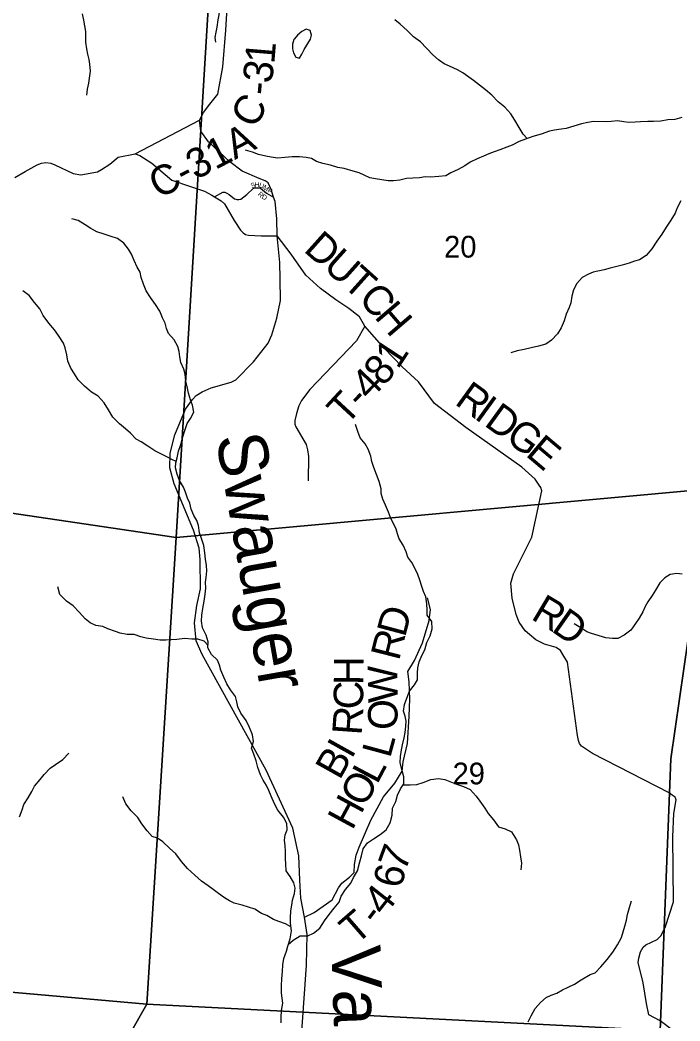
# Model space of a CAD drawing. Extents: x 1624196 to 2029251, y 146837 to 440034.
# Drawn here: x 1855817 to 1862523, y 286524 to 296690 of the extents above; entities that cross this region are included whole.
import ezdxf

# ---------------------------------------------------------------- set-up
doc = ezdxf.new("R2010")
doc.units = 0
for name, color, linetype in [('GM_X_County_Road', 7, 'Continuous'), ('GM_X_County_Road_Text', 7, 'Continuous'), ('GM_X_Minor_Lake', 7, 'Continuous'), ('GM_X_Minor_River', 7, 'Continuous'), ('GM_X_Minor_River_Text', 7, 'Continuous'), ('GM_X_Section', 7, 'Continuous'), ('GM_X_Section_Text', 7, 'Continuous'), ('GM_X_Township_Road', 7, 'Continuous'), ('GM_X_Township_Road_Text', 7, 'Continuous'), ('GM_X_Township_Subdivision', 7, 'Continuous'), ('GM_X_Township_Subdivision_Text', 7, 'Continuous')]:
    doc.layers.add(name, color=color, linetype=linetype)

msp = doc.modelspace()

# ---------------------------------------------------------------- linework, layer by layer
at = {"layer": 'GM_X_County_Road'}
for points in [[(1858707, 287580), (1858670, 287772), (1858661, 287955), (1858650, 288203), (1858590, 288481), (1858317, 289071), (1857669, 290247), (1857608, 290385), (1857589, 290569), (1857615, 290744), (1857650, 290914), (1857647, 291211), (1857636, 291327), (1857579, 291509), (1857383, 291979), (1857340, 292142), (1857341, 292290), (1857390, 292477), (1857499, 292736), (1857569, 292837), (1857607, 292877), (1857668, 292914), (1857759, 292954), (1857964, 293013), (1858009, 293035), (1858188, 293218), (1858339, 293409), (1858374, 293492), (1858425, 293663), (1858462, 293841), (1858461, 294061), (1858456, 294228), (1858430, 294498), (1858428, 294672), (1858408, 294847), (1858393, 294892), (1858369, 294969), (1858338, 295037), (1858307, 295055), (1858246, 295079), (1858075, 295156), (1857950, 295251), (1857733, 295453), (1857653, 295561), (1857642, 295673), (1857680, 295751), (1857745, 295836), (1857827, 295938), (1857876, 296215), (1857908, 296588), (1857921, 296815)], [(1856987, 295330), (1857642, 295673)], [(1855764, 295091), (1855870, 295151), (1855990, 295218), (1856036, 295235), (1856080, 295242), (1856129, 295235), (1856170, 295219), (1856357, 295131), (1856434, 295118), (1856603, 295149), (1856645, 295171), (1856731, 295227), (1856813, 295296), (1856987, 295330), (1857035, 295315), (1857157, 295236), (1857360, 295064), (1857539, 295001), (1857693, 294952), (1857767, 294910), (1857793, 294894), (1857861, 294855), (1857896, 294824), (1857993, 294654), (1858058, 294556), (1858085, 294529), (1858107, 294512), (1858140, 294503), (1858268, 294497), (1858430, 294498)], [(1862461, 286419), (1862323, 286525), (1862206, 286587), (1862184, 286703), (1862149, 286911), (1862098, 287117), (1862103, 287161), (1862121, 287227), (1862147, 287274), (1862176, 287297), (1862291, 287353), (1862332, 287392), (1862376, 287485), (1862457, 287734), (1862450, 288394), (1862459, 288630), (1862485, 288771), (1862474, 288796), (1862445, 288818), (1862412, 288841), (1861635, 289242), (1861523, 289315), (1861501, 289341), (1861490, 289374), (1861480, 289422), (1861379, 290169), (1861332, 290247), (1861308, 290287), (1861264, 290318), (1861147, 290350), (1861059, 290396), (1860993, 290448), (1860950, 290485), (1860887, 290576), (1860858, 290653), (1860818, 290817), (1860804, 290970), (1860832, 291066), (1861018, 291438), (1861120, 291907), (1861110, 291942), (1861092, 291967), (1861052, 292025), (1860917, 292149), (1860348, 292553), (1860027, 292794), (1859865, 293014), (1859700, 293167), (1859517, 293357), (1859322, 293580), (1859268, 293674), (1859157, 293760), (1859026, 293848), (1858870, 293963), (1858721, 294099), (1858572, 294312), (1858430, 294498)], [(1859873, 283115), (1859851, 283192), (1859831, 283436), (1859733, 283576), (1859170, 284341), (1858964, 284857), (1858883, 284961), (1858857, 285021), (1858760, 285487), (1858722, 285622), (1858643, 285798), (1858654, 286030), (1858727, 287091), (1858734, 287404), (1858707, 287580)]]:
    msp.add_lwpolyline(points, dxfattribs=at)
at = {"layer": 'GM_X_Minor_Lake'}
for points in [[(1858730, 296433), (1858740, 296451), (1858770, 296495), (1858780, 296537), (1858764, 296583), (1858724, 296597), (1858680, 296573), (1858638, 296535), (1858606, 296499)], [(1858606, 296499), (1858598, 296491), (1858584, 296445), (1858586, 296397), (1858596, 296355), (1858618, 296313), (1858658, 296301), (1858682, 296343), (1858704, 296391), (1858730, 296433)]]:
    msp.add_lwpolyline(points, dxfattribs=at)
at = {"layer": 'GM_X_Minor_River'}
for points in [[(1857850, 296856), (1857844, 296804), (1857836, 296743), (1857828, 296693), (1857818, 296617), (1857806, 296565), (1857798, 296513), (1857804, 296463)], [(1856448, 296754), (1856461, 296688), (1856471, 296632), (1856481, 296572), (1856483, 296516), (1856483, 296466), (1856493, 296396), (1856503, 296344), (1856515, 296290), (1856524, 296240), (1856528, 296169), (1856520, 296099), (1856512, 296049), (1856500, 295987), (1856494, 295927)], [(1860970, 295485), (1860931, 295531), (1860887, 295599), (1860845, 295671), (1860805, 295737), (1860744, 295805), (1860676, 295859), (1860612, 295927), (1860548, 295979), (1860486, 296027), (1860426, 296074), (1860376, 296110), (1860316, 296152), (1860262, 296184), (1860182, 296222), (1860128, 296246), (1860070, 296286), (1860010, 296336), (1859885, 296468), (1859815, 296520), (1859749, 296584), (1859679, 296648), (1859627, 296690)], [(1861645, 295659), (1861588, 295649), (1861522, 295636), (1861367, 295588), (1861315, 295580), (1861249, 295570), (1861197, 295560), (1861113, 295531), (1861029, 295505), (1860953, 295479), (1860887, 295455), (1860817, 295420), (1860765, 295400), (1860693, 295372), (1860634, 295350), (1860580, 295330), (1860526, 295308), (1860462, 295279), (1860392, 295245), (1860336, 295209), (1860270, 295173), (1860196, 295139), (1860142, 295108), (1860074, 295102), (1859988, 295092), (1859932, 295096), (1859876, 295086), (1859809, 295082), (1859743, 295079), (1859675, 295063), (1859611, 295055), (1859557, 295057), (1859429, 295077), (1859371, 295087), (1859313, 295114), (1859263, 295136), (1859201, 295156), (1859109, 295180), (1859045, 295192), (1858971, 295214), (1858895, 295234), (1858829, 295254), (1858779, 295283), (1858725, 295295), (1858657, 295301), (1858581, 295299), (1858507, 295295), (1858437, 295287), (1858369, 295297), (1858315, 295308), (1858241, 295324), (1858179, 295346), (1858109, 295368)], [(1862541, 295699), (1862471, 295681), (1862399, 295677), (1862327, 295664), (1862252, 295660), (1862196, 295658), (1862122, 295654), (1862066, 295651), (1862002, 295649), (1861952, 295657), (1861888, 295666), (1861824, 295660), (1861774, 295656), (1861645, 295659)], [(1862531, 294855), (1862495, 294781), (1862475, 294727), (1862430, 294657), (1862384, 294585), (1862339, 294515), (1862289, 294443), (1862237, 294367), (1862178, 294297), (1862112, 294255), (1862062, 294239), (1862008, 294221), (1861935, 294200), (1861869, 294184), (1861813, 294170), (1861751, 294152), (1861639, 294128)], [(1857515, 292593), (1857549, 292643), (1857583, 292707), (1857571, 292779), (1857549, 292831), (1857529, 292901), (1857518, 292951), (1857502, 293021), (1857496, 293093), (1857480, 293143), (1857452, 293213), (1857440, 293269), (1857434, 293323), (1857422, 293373), (1857383, 293441), (1857325, 293505), (1857305, 293557), (1857291, 293612), (1857265, 293664), (1857237, 293732), (1857195, 293800), (1857141, 293870), (1857100, 293940), (1857070, 294008), (1857048, 294074), (1857036, 294128), (1857006, 294178), (1856976, 294248), (1856948, 294310), (1856918, 294362), (1856871, 294422), (1856809, 294472), (1856743, 294492), (1856673, 294515), (1856597, 294537), (1856535, 294571), (1856479, 294609), (1856409, 294653), (1856343, 294671)], [(1861639, 294128), (1861594, 294108), (1861530, 294076), (1861474, 294014), (1861440, 293950), (1861424, 293886), (1861413, 293819), (1861397, 293769), (1861365, 293703), (1861345, 293633), (1861315, 293565), (1861277, 293501), (1861218, 293438), (1861158, 293398), (1861084, 293378), (1861010, 293362), (1860940, 293344), (1860870, 293331), (1860804, 293311)], [(1857404, 292207), (1857360, 292228), (1857308, 292254), (1857254, 292279), (1857186, 292313), (1857116, 292361), (1857048, 292405), (1856996, 292433), (1856940, 292495), (1856890, 292539), (1856828, 292589), (1856761, 292655), (1856717, 292731), (1856673, 292803), (1856611, 292871), (1856543, 292911), (1856471, 292971), (1856409, 293037), (1856371, 293097), (1856333, 293155), (1856302, 293225), (1856292, 293291), (1856274, 293359), (1856258, 293409), (1856208, 293487), (1856168, 293543), (1856108, 293611), (1856052, 293689), (1856017, 293757), (1855965, 293821), (1855911, 293891), (1855845, 293939)], [(1858469, 286506), (1858470, 286560), (1858474, 286630), (1858488, 286706), (1858482, 286756), (1858474, 286806), (1858474, 286884), (1858476, 286952), (1858483, 287027), (1858487, 287093), (1858499, 287159), (1858523, 287233), (1858537, 287285), (1858561, 287359), (1858576, 287439), (1858564, 287517), (1858566, 287572), (1858570, 287644), (1858578, 287700), (1858586, 287750), (1858605, 287818), (1858613, 287872), (1858599, 287926), (1858561, 287990), (1858521, 288050), (1858517, 288116), (1858513, 288174), (1858515, 288250), (1858510, 288304), (1858504, 288359), (1858512, 288413), (1858530, 288465), (1858528, 288531), (1858494, 288595), (1858438, 288665), (1858404, 288731), (1858369, 288807), (1858345, 288865), (1858321, 288915), (1858287, 288969), (1858259, 289023), (1858233, 289097), (1858217, 289165), (1858192, 289233), (1858168, 289295), (1858188, 289363), (1858180, 289431), (1858150, 289505), (1858114, 289575), (1858060, 289649), (1858029, 289715), (1858019, 289766), (1858007, 289818), (1857955, 289888), (1857917, 289948), (1857887, 290016), (1857859, 290086), (1857843, 290136), (1857822, 290190), (1857764, 290246), (1857726, 290314), (1857728, 290376), (1857708, 290442), (1857670, 290516), (1857660, 290586), (1857664, 290644), (1857675, 290714), (1857689, 290786), (1857699, 290858), (1857705, 290921), (1857703, 290979), (1857709, 291029), (1857716, 291097), (1857712, 291149), (1857702, 291215), (1857694, 291279), (1857684, 291353), (1857664, 291415), (1857642, 291481), (1857629, 291557), (1857613, 291607), (1857583, 291659), (1857557, 291721), (1857541, 291783), (1857517, 291835), (1857497, 291895), (1857479, 291946), (1857437, 292014), (1857412, 292078), (1857398, 292142), (1857400, 292192), (1857412, 292244), (1857428, 292310), (1857452, 292380), (1857470, 292456), (1857491, 292522), (1857515, 292593)], [(1858542, 287302), (1858593, 287345), (1858662, 287389), (1858740, 287390), (1858800, 287416), (1858862, 287468), (1858910, 287540), (1858958, 287606), (1859008, 287671), (1859059, 287731), (1859081, 287793), (1859125, 287859), (1859177, 287925), (1859207, 287980), (1859245, 288048), (1859270, 288140), (1859286, 288202), (1859302, 288272), (1859348, 288334), (1859408, 288373), (1859476, 288419), (1859536, 288465), (1859577, 288535), (1859599, 288613), (1859601, 288684), (1859637, 288752), (1859653, 288818), (1859683, 288882), (1859718, 288932), (1859716, 289004), (1859696, 289078), (1859680, 289150), (1859684, 289211), (1859694, 289279), (1859704, 289329), (1859719, 289401), (1859729, 289453), (1859737, 289519), (1859739, 289569), (1859731, 289619), (1859713, 289669), (1859723, 289737), (1859746, 289804), (1859776, 289872), (1859826, 289938), (1859854, 289990), (1859854, 290060), (1859858, 290110), (1859874, 290170), (1859903, 290243), (1859929, 290293), (1859951, 290369), (1859983, 290435), (1860003, 290507), (1860001, 290581), (1859954, 290645), (1859954, 290695), (1859952, 290762), (1859940, 290832), (1859916, 290886), (1859898, 290936), (1859880, 291002), (1859860, 291058), (1859831, 291116), (1859799, 291182), (1859759, 291236), (1859739, 291288), (1859711, 291358), (1859671, 291420), (1859651, 291470), (1859639, 291520), (1859580, 291636), (1859562, 291690), (1859530, 291764), (1859502, 291824), (1859486, 291880), (1859486, 291930), (1859466, 292004), (1859413, 292144), (1859391, 292206), (1859381, 292260), (1859355, 292330), (1859323, 292384), (1859273, 292446), (1859249, 292512), (1859224, 292581)], [(1862546, 291063), (1862490, 291069), (1862422, 291058), (1862370, 291026), (1862318, 290974), (1862275, 290900), (1862239, 290846), (1862195, 290782), (1862168, 290732), (1862146, 290678), (1862108, 290614), (1862071, 290562), (1862023, 290492), (1861957, 290442), (1861892, 290410), (1861838, 290409), (1861770, 290415), (1861623, 290459)], [(1857727, 290338), (1857688, 290380), (1857624, 290402), (1857562, 290403), (1857492, 290409), (1857410, 290397), (1857354, 290395), (1857300, 290393), (1857242, 290391), (1857174, 290402), (1857100, 290412), (1857046, 290426), (1856978, 290448), (1856904, 290450), (1856836, 290462), (1856786, 290478), (1856710, 290508), (1856660, 290529), (1856586, 290541), (1856530, 290569), (1856480, 290609), (1856422, 290673), (1856356, 290739), (1856290, 290787), (1856222, 290857), (1856202, 290933)], [(1861623, 290459), (1861576, 290475), (1861514, 290517), (1861446, 290557)], [(1855813, 288599), (1855837, 288669), (1855857, 288721), (1855899, 288791), (1855938, 288855), (1855964, 288909), (1856020, 288978), (1856062, 289028), (1856122, 289092), (1856176, 289130), (1856252, 289179), (1856313, 289243)], [(1859711, 288921), (1859780, 288922), (1859848, 288927), (1859912, 288947), (1859992, 288975), (1860068, 288987), (1860134, 288975), (1860202, 288949), (1860252, 288929), (1860322, 288906), (1860390, 288876), (1860452, 288808), (1860490, 288756), (1860539, 288684), (1860575, 288632), (1860629, 288568), (1860679, 288496), (1860747, 288474), (1860811, 288444), (1860863, 288364), (1860881, 288312), (1860893, 288260), (1860902, 288192), (1860914, 288126), (1860904, 288060)], [(1858570, 287480), (1858516, 287511), (1858448, 287535), (1858392, 287555), (1858326, 287597), (1858272, 287617), (1858204, 287659), (1858138, 287681), (1858074, 287701), (1857994, 287722), (1857944, 287744), (1857894, 287774), (1857832, 287820), (1857778, 287858), (1857728, 287898), (1857662, 287944), (1857592, 288006), (1857517, 288074), (1857459, 288144), (1857399, 288220), (1857337, 288280), (1857269, 288344), (1857213, 288380), (1857161, 288399), (1857109, 288455), (1857055, 288525), (1857013, 288591), (1856946, 288657), (1856892, 288731), (1856862, 288801)], [(1861609, 286995), (1861661, 287013), (1861717, 287075), (1861782, 287147), (1861840, 287223), (1861889, 287297), (1861929, 287371), (1861947, 287431), (1861964, 287487), (1861978, 287549), (1861990, 287607), (1862010, 287677), (1862031, 287745)], [(1860979, 286516), (1861009, 286578), (1861051, 286652), (1861105, 286712), (1861163, 286762), (1861215, 286786), (1861270, 286805), (1861330, 286841), (1861386, 286867), (1861452, 286899), (1861520, 286943), (1861609, 286995)]]:
    msp.add_lwpolyline(points, dxfattribs=at)
at = {"layer": 'GM_X_Section'}
for points in [[(1857756, 297256), (1857402, 291435), (1852094, 292219), (1852175, 297557)], [(1857756, 297256), (1863227, 297183), (1862825, 291930), (1857402, 291435)], [(1852094, 292219), (1857402, 291435), (1857104, 286694), (1851701, 287172)], [(1857402, 291435), (1862825, 291930), (1862431, 289185), (1862320, 286429), (1857104, 286694)], [(1862825, 291930), (1867902, 291578), (1867135, 286088), (1862320, 286429), (1862431, 289185)], [(1857104, 286694), (1855877, 284540), (1855575, 282007), (1851691, 282090), (1851701, 287172)], [(1857104, 286694), (1862320, 286429), (1862194, 281747), (1856639, 282002), (1855575, 282007), (1855877, 284540)]]:
    msp.add_lwpolyline(points, close=True, dxfattribs=at)
at = {"layer": 'GM_X_Township_Road'}
for points in [[(1859322, 293580), (1859237, 293430), (1858760, 292936), (1858678, 292824), (1858651, 292773), (1858625, 292692), (1858609, 292621), (1858610, 292585), (1858618, 292559), (1858725, 292379), (1858739, 292323), (1858747, 292257), (1858746, 292010)], [(1858707, 287580), (1858805, 287627), (1858990, 287754), (1859052, 287878), (1859086, 287924), (1859164, 287983), (1859213, 288033), (1859215, 288114), (1859232, 288209), (1859262, 288288), (1859381, 288565), (1859510, 288801), (1859624, 288939), (1859664, 288999), (1859699, 289060), (1859709, 289156), (1859754, 289343), (1859771, 289620), (1859777, 289791), (1859771, 289970), (1859757, 290075), (1859824, 290185), (1859906, 290364), (1859973, 290591), (1859988, 290703), (1859958, 290823)]]:
    msp.add_lwpolyline(points, dxfattribs=at)
at = {"layer": 'GM_X_Township_Subdivision'}
msp.add_lwpolyline([(1857793, 294894), (1857876, 294940), (1857889, 294941), (1857898, 294940), (1857918, 294932), (1857942, 294919), (1857996, 294875), (1858009, 294870), (1858019, 294868), (1858039, 294867), (1858062, 294869), (1858122, 294916), (1858186, 294980), (1858202, 294985), (1858207, 294985), (1858231, 294987), (1858251, 294985), (1858262, 294982), (1858320, 294931), (1858393, 294892)], dxfattribs=at)

# ---------------------------------------------------------------- texts
at = {"layer": 'GM_X_County_Road_Text'}
for s, rotation, p in [('1', 85.2196, (1858400, 296239)), ('3', 82.1753, (1858373, 296038)), ('-', 84.7035, (1858362, 295919)), ('C', 60.9556, (1858203, 295575)), ('C-31A', 27.2418, (1857225, 294869)), ('D', 318.2473, (1858689, 294347)), ('U', 318.2421, (1858886, 294172)), ('T', 318.1138, (1859083, 293996)), ('C', 312.405, (1859244, 293852)), ('H', 310.578, (1859409, 293672)), ('R', 324.0957, (1860223, 292795)), ('I', 324.0979, (1860422, 292650)), ('D', 324.0977, (1860522, 292578)), ('G', 323.7297, (1860736, 292424)), ('E', 319.7906, (1860944, 292271)), ('R', 329.235, (1860998, 290612)), ('D', 324.9772, (1861205, 290489))]:
    msp.add_text(s, height=300, rotation=rotation, dxfattribs=at).set_placement(p)
at = {"layer": 'GM_X_Minor_River_Text'}
for s, rotation, p in [('Swauger', 279.999, (1857805, 292455)), ('Valley', 272.0002, (1858979, 287286))]:
    msp.add_text(s, height=500, rotation=rotation, dxfattribs=at).set_placement(p)
at = {"layer": 'GM_X_Section_Text'}
for s, p in [('20', (1860126, 294277)), ('29', (1860212, 288927))]:
    msp.add_text(s, height=221, rotation=0, dxfattribs=at).set_placement(p)
at = {"layer": 'GM_X_Township_Road_Text'}
for s, rotation, p in [('1', 56.7365, (1859656, 293135)), ('8', 48.7934, (1859507, 292960)), ('4', 46.1221, (1859369, 292816)), ('T', 47.2521, (1859132, 292563)), ('-', 46.0653, (1859283, 292727)), ('D', 75.0033, (1859728, 290412)), ('R', 75.7243, (1859667, 290174)), ('H', 89.5046, (1859305, 289935)), ('W', 91.0674, (1859656, 289757)), ('C', 89.865, (1859304, 289689)), ('O', 87.8851, (1859647, 289475)), ('R', 86.0124, (1859287, 289421)), ('I', 60.8431, (1859186, 289177)), ('L', 74.8489, (1859577, 289185)), ('B', 60.7775, (1859065, 288962)), ('L', 62.1486, (1859445, 288919)), ('O', 61.5161, (1859318, 288684)), ('H', 61.4878, (1859192, 288452)), ('7', 69.8039, (1859729, 288032)), ('6', 78.5037, (1859696, 287863)), ('4', 51.8311, (1859518, 287580)), ('T', 40.9815, (1859229, 287289)), ('-', 52.4775, (1859444, 287483))]:
    msp.add_text(s, height=300, rotation=rotation, dxfattribs=at).set_placement(p)
at = {"layer": 'GM_X_Township_Subdivision_Text'}
for s, rotation, p in [('S', 21.8065, (1858172, 294980)), ('H', 0.8306, (1858200, 294992)), ('U', 339.4286, (1858240, 294994)), ('M', 321.9461, (1858277, 294980)), ('R', 318.7638, (1858228, 294913)), ('D', 332.1203, (1858268, 294880)), ('P', 331.349, (1858326, 294943))]:
    msp.add_text(s, height=50, rotation=rotation, dxfattribs=at).set_placement(p)

doc.saveas('drawing.dxf')
